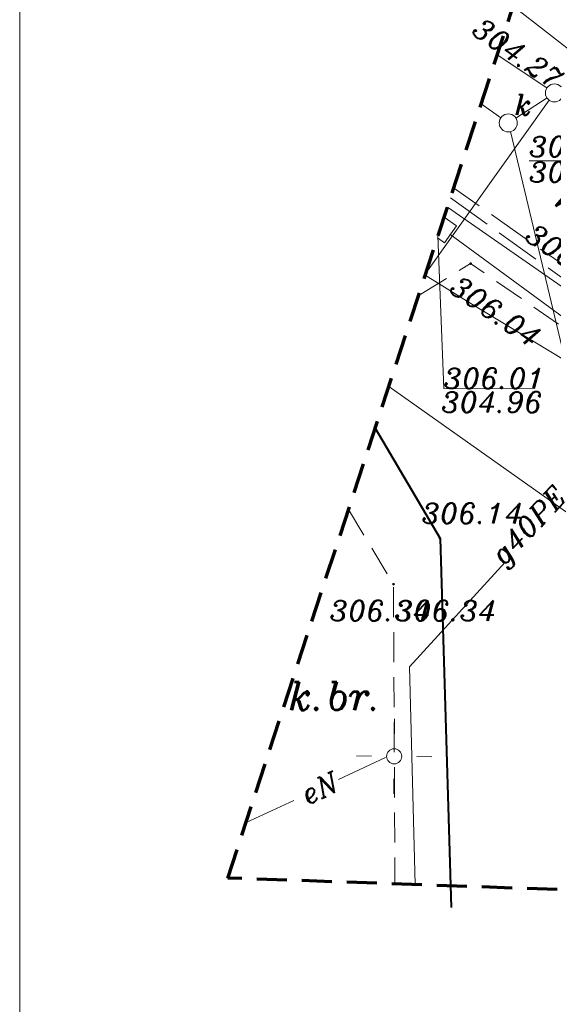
# Model space of a CAD drawing. Extents: x 4615668 to 9294084, y 5325188 to 10688993.
# Tile 592 of 656: x 4651485 to 4651503, y 5338599 to 5338632. Entities that reach past the tile are written whole.
import ezdxf
from ezdxf.enums import TextEntityAlignment as Align

# ---------------------------------------------------------------- set-up
doc = ezdxf.new("R2010")
doc.units = 0
doc.header["$MEASUREMENT"] = 0
for name, pattern in [('DASHED', [19.05, 12.7, -6.35]), ('KTCR', [1.5, 1, -0.5]), ('KTJZ01', [2, 1.5, -0.5]), ('l215_500', [2.5, 1.5, -0.4125, 0.175, -0.4125]), ('l423_500', [2, 1.5, -0.5]), ('l424_500', [1.5, 1, -0.5]), ('l601_500', [1.5, 1, -0.5]), ('l641_500', [1.5, 1, -0.5])]:
    doc.linetypes.add(name, pattern=pattern)
for name, color, linetype, lineweight in [('chodnik', 7, 'l423_500', 13), ('e_opisy', 7, 'Continuous', 13), ('e_slupy', 7, 'Continuous', 13), ('eNN', 7, 'Continuous', 13), ('g', 7, 'Continuous', 13), ('hatch', 253, 'Continuous', 0), ('jezdnia', 7, 'l424_500', 13), ('k', 7, 'Continuous', 13), ('k_elem_naziemne', 7, 'Continuous', 13), ('k_rzedne', 7, 'Continuous', 13), ('ogr_symb', 7, 'l901_500', 40), ('opisy_drog', 7, 'Continuous', 13), ('pkt_wys', 7, 'Continuous', 13), ('t', 7, 'Continuous', 13), ('t_komora', 7, 'l601_500', 13), ('t_rzedne', 7, 'Continuous', 13), ('w', 7, 'Continuous', 13), ('Wymiar', 7, 'Continuous', 9), ('zakresy', 7, 'l215_500', 70)]:
    doc.layers.add(name, color=color, linetype=linetype, lineweight=lineweight)
doc.styles.add('Style-ITALIC_1250', font='ITALIC_1250.shx')
doc.styles.add('txt', font='TXT', dxfattribs={"height": 0.2})
doc.linetypes.add('KTOK05', pattern='A,3.75,[16,dgnlstyle-2015all.shx,S=0.0028,R=0,X=0,Y=0],3.75', length=7.5)
doc.linetypes.add('l901_500', pattern='A,3.75,[38,dgnlstyle-2015all.shx,S=0.0028,R=0,X=0,Y=0],3.75', length=7.5)

# ---------------------------------------------------------------- blocks, each defined once
blk = doc.blocks.new('506_5')
at = {"layer": 'k_elem_naziemne', "color": 24, "linetype": 'Continuous', "lineweight": 13}
blk.add_circle((0, 0), 0.3, dxfattribs=at)
blk = doc.blocks.new('140')
at = {"linetype": 'ByBlock', "lineweight": -2}
blk.add_hatch(color=0, dxfattribs=at).paths.add_polyline_path([(0.45, 0, 1), (-0.45, 0, 1)], flags=16)
blk = doc.blocks.new('511_5')
at = {"layer": 'e_slupy', "color": 7, "linetype": 'Continuous', "lineweight": 13}
blk.add_circle((0, 0), 0.25, dxfattribs=at)
blk = doc.blocks.new('515_5')
at = {"layer": 'e_slupy', "color": 7, "linetype": 'Continuous', "lineweight": 13}
for p, q in [((0, 0.75), (0, 1.25)), ((-1.25, 0), (-0.75, 0)), ((0.75, 0), (1.25, 0)), ((0, -1.25), (0, -0.75))]:
    blk.add_line(p, q, dxfattribs=at)
blk = doc.blocks.new('G$C3390F2A0')
at = {"layer": 'chodnik', "color": 7, "linetype": 'KTCR', "lineweight": 13, "flags": 128}
for points in [[(45.962, 8.9), (37.417, 15.547), (15.01, 31.011), (13.269, 29.938)], [(10.943, 22.827), (12.442, 20.338), (12.488, 10.321)]]:
    blk.add_lwpolyline(points, dxfattribs=at)
at = {"layer": 'eNN', "color": 1, "linetype": 'Continuous', "lineweight": 13}
for p, q in [((12.174, 14.572), (10.612, 13.842)), ((9.119, 13.143), (7.534, 12.403))]:
    blk.add_line(p, q, dxfattribs=at)
at = {"layer": 'eNN', "color": 1, "linetype": 'Continuous', "lineweight": 13, "flags": 128}
for points in [[(16.424, 39.584), (19.851, 36.916), (30.945, 28.369), (38.616, 23.186)], [(18.153, 27.786), (14.959, 29.718), (13.496, 30.63)]]:
    blk.add_lwpolyline(points, dxfattribs=at)
at = {"layer": 'g', "color": 52, "linetype": 'Continuous', "lineweight": 13}
for p, q in [((16.162, 21.071), (12.97, 17.591)), ((12.97, 17.591), (13.16, 10.339))]:
    blk.add_line(p, q, dxfattribs=at)
at = {"layer": 'g', "color": 52, "linetype": 'Continuous', "lineweight": 13, "flags": 128}
blk.add_lwpolyline([(21.915, 20.108), (12.283, 26.923)], dxfattribs=at)
at = {"layer": 'jezdnia', "color": 7, "linetype": 'KTJZ01', "lineweight": 13, "flags": 128}
for points in [[(49.651, 8.785), (38.076, 17.128), (38.076, 17.128), (17.149, 31.624), (17.149, 31.624), (14.444, 33.529)], [(14.335, 33.196), (18.995, 29.864), (40.315, 14.921), (49.022, 8.807)]]:
    blk.add_lwpolyline(points, dxfattribs=at)
at = {"layer": 'k', "color": 24, "linetype": 'Continuous', "lineweight": 13}
for p, q in [((15.893, 37.961), (17.548, 36.858)), ((17.623, 36.447), (13.517, 30.696))]:
    blk.add_line(p, q, dxfattribs=at)
at = {"layer": 'k', "color": 24, "linetype": 'Continuous', "lineweight": 13, "flags": 128}
for points in [[(17.552, 36.528), (16.511, 35.853)], [(16.016, 35.864), (15.358, 36.324)]]:
    blk.add_lwpolyline(points, dxfattribs=at)
at = {"layer": 'k_rzedne', "color": 24, "linetype": 'Continuous', "lineweight": 13, "flags": 128}
blk.add_lwpolyline([(16.332, 35.404), (19.343, 22.811), (22.428, 22.811)], dxfattribs=at)
at = {"layer": 'ogr_symb', "color": 7, "linetype": 'KTOK05', "lineweight": 40}
blk.add_lwpolyline([(11.829, 25.536), (13.99, 21.86), (14.36, 9.581)], dxfattribs=at)
at = {"layer": 't', "color": 30, "linetype": 'Continuous', "lineweight": 13, "flags": 128}
blk.add_lwpolyline([(14.318, 31.995), (21.311, 26.864), (26.99, 22.684)], dxfattribs=at)
at = {"layer": 't_komora', "color": 30, "linetype": 'Continuous', "lineweight": 13, "flags": 128}
blk.add_lwpolyline([(14.124, 32.55), (14.534, 32.263), (14.14, 31.701), (13.901, 31.869)], dxfattribs=at)
at = {"layer": 't_rzedne', "color": 30, "linetype": 'Continuous', "lineweight": 13, "flags": 128}
blk.add_lwpolyline([(13.922, 31.933), (14.112, 26.849), (17.057, 26.844)], dxfattribs=at)
at = {"layer": 'w', "color": 160, "linetype": 'Continuous', "lineweight": 13, "flags": 128}
blk.add_lwpolyline([(30.434, 21.663), (32.148, 20.461), (30.171, 21.813), (14.235, 32.892)], dxfattribs=at)
at = {"layer": 'zakresy', "color": 217, "linetype": 'l641_500', "lineweight": 70, "flags": 128}
blk.add_lwpolyline([(6.931, 10.558), (39.477, 110.069), (74.623, 175.45), (179.151, 163.591), (168.968, 97.168), (66.518, 8.467), (6.931, 10.558)], dxfattribs=at)
at = {"layer": 'e_slupy', "color": 7, "linetype": 'Continuous', "lineweight": 13, "rotation": 359.2778695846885}
blk.add_blockref('515_5', (12.464, 14.609), dxfattribs=at)
at = {"layer": 'e_slupy', "color": 7, "linetype": 'Continuous', "lineweight": 13}
blk.add_blockref('511_5', (12.464, 14.609), dxfattribs=at)
at = {"layer": 'k_elem_naziemne', "color": 24, "linetype": 'Continuous', "lineweight": 13}
for p, rotation in [((17.797, 36.691), 273.0174581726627), ((16.263, 35.692), 280.4785336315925)]:
    blk.add_blockref('506_5', p, dxfattribs=dict(at, rotation=rotation))
at = {"layer": 'pkt_wys', "color": 7, "linetype": 'Continuous', "lineweight": 13, "xscale": 0.1, "yscale": 0.1, "zscale": 0.1, "rotation": 0.06578024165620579}
for p in [(17.149, 31.624), (17.149, 31.624), (17.149, 31.624), (17.149, 31.624), (15.01, 31.011), (15.01, 31.011), (15.01, 31.011), (15.01, 31.011), (13.99, 21.86), (13.99, 21.86), (13.99, 21.86), (13.99, 21.86), (12.442, 20.338), (12.442, 20.338), (12.442, 20.338), (12.442, 20.338)]:
    blk.add_blockref('140', p, dxfattribs=at)
at = {"layer": 'e_opisy', "color": 1, "linetype": 'Continuous', "lineweight": 13, "style": 'Style-ITALIC_1250'}
blk.add_text('eN', height=0.68, rotation=25.0615, dxfattribs=at).set_placement((9.427, 13.287), align=Align.MIDDLE_LEFT)
at = {"layer": 'g', "color": 52, "linetype": 'Continuous', "lineweight": 13, "insert": (17.03, 22.235), "char_height": 0.68, "attachment_point": 5, "rotation": 46.7352, "line_spacing_factor": 0.722892, "style": 'txt'}
blk.add_mtext('\\FITALIC_1250.shx;g40PE', dxfattribs=at)
at = {"layer": 'k_elem_naziemne', "color": 24, "linetype": 'Continuous', "lineweight": 13, "insert": (16.468, 35.956), "char_height": 0.68, "attachment_point": 7, "line_spacing_factor": 0.722892, "style": 'Style-ITALIC_1250'}
blk.add_mtext('\\FITALIC_1250.shx;k', dxfattribs=at)
at = {"layer": 'k_rzedne', "color": 24, "linetype": 'Continuous', "lineweight": 13, "char_height": 0.68, "line_spacing_factor": 0.722892, "style": 'txt'}
for s, insert, attachment_point, rotation in [('\\FITALIC_1250.shx;304.27', (15.388, 39.241), 1, 325.2425), ('\\FITALIC_1250.shx;\\L306.12', (16.955, 34.564), 7, 0.0658), ('\\FITALIC_1250.shx;304.18', (16.952, 34.396), 1, 0.0658)]:
    blk.add_mtext(s, dxfattribs=dict(at, insert=insert, attachment_point=attachment_point, rotation=rotation))
at = {"layer": 'opisy_drog', "color": 7, "linetype": 'Continuous', "lineweight": 13, "style": 'Style-ITALIC_1250'}
blk.add_text('Wieniawy D%%179ugoszowskiego', height=0.94, rotation=324.3447, dxfattribs=at).set_placement((25.541, 27.97), align=Align.MIDDLE_CENTER)
blk.add_text('k.br.', height=0.94, dxfattribs=at).set_placement((10.513, 16.615), align=Align.MIDDLE_CENTER)
at = {"layer": 'pkt_wys', "color": 7, "linetype": 'Continuous', "lineweight": 13, "char_height": 0.68, "attachment_point": 7, "line_spacing_factor": 0.722892, "style": 'Style-ITALIC_1250'}
for s, insert, rotation in [('\\FITALIC_1250.shx; 306.18', (16.379, 32.087), 325.8653), ('\\FITALIC_1250.shx; 306.04', (13.867, 30.361), 325.3894), ('\\FITALIC_1250.shx; 306.04', (13.867, 30.361), 325.3894), ('\\FITALIC_1250.shx; 306.04', (13.867, 30.361), 325.3894), ('\\FITALIC_1250.shx; 306.04', (13.867, 30.361), 325.3894), ('\\FITALIC_1250.shx; 306.14', (12.912, 22.356), 0.0658), ('\\FITALIC_1250.shx; 306.34', (9.852, 19.116), 0.0658), ('\\FITALIC_1250.shx; 306.34', (12.027, 19.116), 0.0658), ('\\FITALIC_1250.shx; 306.34', (12.027, 19.116), 0.0658), ('\\FITALIC_1250.shx; 306.34', (12.027, 19.116), 0.0658)]:
    blk.add_mtext(s, dxfattribs=dict(at, insert=insert, rotation=rotation))
at = {"layer": 't_rzedne', "color": 30, "linetype": 'Continuous', "lineweight": 13, "style": 'Style-ITALIC_1250'}
blk.add_text('306.01', height=0.68, dxfattribs=at).set_placement((14.112, 26.849))
blk.add_text('304.96', height=0.68, dxfattribs=at).set_placement((14.032, 26.739), align=Align.TOP_LEFT)

msp = doc.modelspace()

# ---------------------------------------------------------------- linework, layer by layer
at = {"layer": 'hatch', "color": 252}
msp.add_lwpolyline([(4651484.977, 5338797.996), (4651684.892, 5338797.996), (4651684.892, 5338592.796), (4651484.977, 5338592.796)], close=True, dxfattribs=at)

# ---------------------------------------------------------------- block references
at = {"layer": 'Wymiar', "color": 242, "linetype": 'DASHED', "lineweight": 30, "ltscale": 0.01}
msp.add_blockref('G$C3390F2A0', (4651484.977, 5338592.796), dxfattribs=at)

doc.saveas('drawing.dxf')
